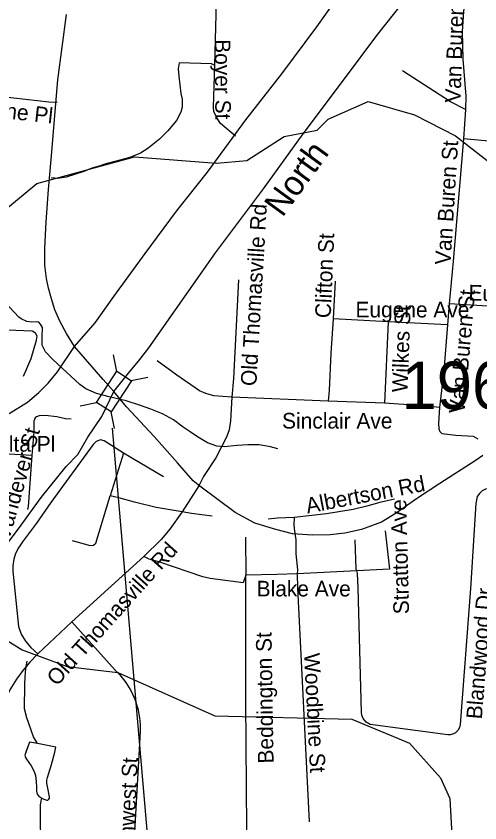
# Model space of a CAD drawing. Extents: x 1662474 to 1856135, y 779280 to 917889.
# Drawn here: x 1693341 to 1696159, y 792573 to 797474 of the extents above; entities that cross this region are included whole.
import ezdxf

# ---------------------------------------------------------------- set-up
doc = ezdxf.new("R2010")
doc.units = 0
for name, color, linetype in [('Cogo Default Point CELL', 7, 'Continuous'), ('Exist Hydrographic Misc Water Feature', 7, 'Continuous'), ('Exist Railroad Mainline', 7, 'Continuous'), ('Exist Railroad Mainline Label', 7, 'Continuous'), ('Exist Railroad Structure Bridge CELL', 7, 'Continuous'), ('Exist Railroad Structure Bridge Number Label', 7, 'Continuous'), ('Exist Road Non-System Type 51', 7, 'Continuous'), ('Exist Road Non-System Type 51 Label', 7, 'Continuous'), ('Exist Road Primary NC UnDivided 4 Lane Attributed', 7, 'Continuous'), ('Exist Road Secondary Type 51 Undivided 4 Lane Attributed', 7, 'Continuous')]:
    doc.layers.add(name, color=color, linetype=linetype)

msp = doc.modelspace()

# ---------------------------------------------------------------- linework, layer by layer
at = {"layer": 'Exist Hydrographic Misc Water Feature'}
for points in [[(1693205.8, 796243.2), (1693466.8, 796457.9), (1694059.8, 796619.8), (1694559.8, 796580.1), (1694742.9, 796596), (1694969.9, 796742.4), (1695169.9, 796781), (1695237.9, 796848.6), (1695480.8, 796955.2), (1695762.9, 796874), (1696011.8, 796747.6), (1696267.8, 796545.3), (1696458.8, 796452.8)], [(1694931.8, 794845.1), (1694887.9, 794857.5), (1694817.8, 794869.6), (1694749.9, 794870.2), (1694683.7, 794864.9), (1694605.8, 794856.7), (1694560, 794860.9), (1694504, 794880.9), (1694444.2, 794917.4), (1694398.2, 794947.9), (1694356.3, 794977.4), (1694298.6, 795022.1), (1694230.5, 795058), (1694160.8, 795086.5), (1694096.8, 795109.1), (1694011, 795137.1), (1693907.1, 795161.4), (1693829.1, 795181.8), (1693765.3, 795210.2), (1693727.5, 795236.4), (1693563.9, 795387.4), (1693520.1, 795433.4), (1693500.3, 795475.7), (1693500.6, 795525.8), (1693500.7, 795581.6), (1693488.8, 795603.2), (1693478.8, 795615.6), (1693462.8, 795616), (1693437, 795614.1), (1693406.8, 795617.9), (1693372.9, 795634.2), (1693356.9, 795644.4), (1693179.8, 795832.7)], [(1690243.7, 793625), (1690261.8, 793742.8), (1690503.7, 793813.4), (1690978.7, 793826.6), (1692288.8, 793921.5), (1692512.8, 793841.5), (1693269.8, 793691.5), (1693377.8, 793623.6), (1693651.8, 793522.9), (1693959.8, 793487.1), (1694548.8, 793222.4), (1695381.8, 793202.2), (1695730.8, 793057.2), (1695919.9, 792846.6), (1695976.9, 792720.7), (1695990.8, 792464.4), (1695921.8, 792272.1)], [(1693470.4, 793053.9), (1693447.7, 793094.6), (1693406.3, 793210.3), (1693392.7, 793264.7), (1693395.1, 793413.2), (1693397.2, 793460.8), (1693399.5, 793509.1), (1693409.4, 793554.1)], [(1693470.4, 793053.9), (1693422.5, 793062.3), (1693405, 793014.2), (1693393.3, 792984.1), (1693397.7, 792970.1), (1693403.5, 792960), (1693432.1, 792920.1), (1693450.2, 792884.4), (1693458.5, 792860.5), (1693462.9, 792824.3), (1693465.2, 792788.1), (1693465.4, 792764.3), (1693469.6, 792746.2), (1693479.6, 792734.5), (1693496.8, 792723.5)], [(1693470.4, 793053.9), (1693422.5, 793062.3), (1693393.3, 792984.1), (1693397.7, 792970.1), (1693403.5, 792960), (1693432.1, 792920.1), (1693450.2, 792884.4), (1693458.5, 792860.5), (1693462.9, 792824.3), (1693465.2, 792788.1), (1693465.4, 792764.3), (1693469.6, 792746.2), (1693479.6, 792734.5), (1693496.8, 792723.5)], [(1693496.8, 792723.5), (1693509.7, 792716.7), (1693527.9, 792711.4), (1693534.1, 792711.3), (1693539.9, 792716.8), (1693543.5, 792723.4), (1693543.7, 792731.6), (1693531.2, 792793.4), (1693528.3, 792812.3), (1693528.3, 792832.8), (1693532.5, 792849.1), (1693555.9, 792927.4), (1693577.3, 793001.7), (1693582.8, 793033.6), (1693470.4, 793053.9)], [(1693496.8, 792723.5), (1693509.7, 792716.7), (1693527.9, 792711.4), (1693534.1, 792711.3), (1693539.9, 792716.8), (1693543.5, 792723.4), (1693543.7, 792731.6), (1693531.2, 792793.4), (1693528.3, 792812.3), (1693528.3, 792832.8), (1693532.5, 792849.1), (1693555.9, 792927.4), (1693577.3, 793001.7), (1693582.8, 793033.6), (1693470.4, 793053.9)], [(1693508.1, 792317), (1693493.3, 792383.8), (1693490.2, 792580), (1693490.3, 792631.8), (1693490.5, 792680.1), (1693492.6, 792706.4), (1693496.8, 792723.5)]]:
    msp.add_lwpolyline(points, dxfattribs=at)
at = {"layer": 'Exist Railroad Mainline'}
msp.add_lwpolyline([(1693244.7, 794210.6), (1693355.7, 794359.7), (1693492.8, 794548.9), (1693645.7, 794738.2), (1693716.1, 794809.9), (1693777.4, 794915.8), (1693862.4, 795041.9), (1693936, 795193.1), (1694024.8, 795304.5), (1694093.7, 795387.6), (1694147.8, 795459.3), (1694553, 796035), (1694843.6, 796425.6), (1695085.3, 796758.1), (1695337.3, 797092.4), (1695532.7, 797355.6), (1695836.9, 797740.1)], dxfattribs=at)
at = {"layer": 'Exist Railroad Structure Bridge CELL'}
for p, q in [((1693954, 795315.9), (1693932.9, 795416.6)), ((1694040.1, 795259.6), (1694140.8, 795280.7)), ((1693729.6, 795106.4), (1693830.3, 795127.5)), ((1693939.6, 794969.2), (1693918.5, 795069.9))]:
    msp.add_line(p, q, dxfattribs=at)
msp.add_lwpolyline([(1693830.3, 795127.5), (1693953.6, 795316.2), (1694041.7, 795258.6), (1693918.5, 795069.9)], close=True, dxfattribs=at)
at = {"layer": 'Exist Railroad Structure Bridge Number Label'}
msp.add_line((1693924.1, 794970.6), (1694146.5, 792408.1), dxfattribs=at)
at = {"layer": 'Exist Road Non-System Type 51'}
for p, q in [((1696072.5, 796907.1), (1696058.9, 796727.9)), ((1695279.6, 795864.1), (1695267.2, 795635.5)), ((1695972.8, 795726), (1695962.2, 795597.7)), ((1696313.4, 795704.8), (1695972.8, 795726)), ((1695602.1, 795616), (1695267.2, 795635.5)), ((1695602.1, 795616), (1695580.4, 795122.6)), ((1695962.2, 795597.7), (1695602.1, 795616)), ((1695237.6, 795134.9), (1694652.4, 795159.6)), ((1695580.4, 795122.6), (1695237.6, 795134.9)), ((1693993, 794818.7), (1693913.1, 794559.9)), ((1694237.6, 794674.6), (1693993, 794818.7)), ((1694451.2, 794619.5), (1694351, 794463.1)), ((1694735.8, 794309.2), (1694736.6, 794077.2)), ((1694116.9, 794191.9), (1693679.4, 793793.5)), ((1695411.6, 794103.5), (1695048.4, 794086.2)), ((1693679.4, 793793.5), (1693474.1, 793599.9))]:
    msp.add_line(p, q, dxfattribs=at)
for points in [[(1696099, 797694.2), (1696085.4, 797678.8), (1696077.5, 797653.5), (1696060.4, 797501.6), (1696052.5, 797379.8), (1696056.5, 797213.4), (1696073.5, 796987.4), (1696072.5, 796907.1)], [(1694548.4, 797174.6), (1694556.5, 797486.6), (1694555.8, 797545.7)], [(1694548.4, 797174.6), (1694528.6, 797183.5), (1694332.4, 797189.8), (1694326.4, 797154.1), (1694329.2, 797109.8), (1694342.4, 797003.9), (1694351, 796969), (1694349.4, 796920.2), (1694342.4, 796889.8), (1694316.4, 796839.1), (1694264.1, 796778), (1694213.5, 796726.2), (1694141, 796668.8), (1694097.4, 796642.2), (1694032.4, 796616), (1693950.2, 796592.2), (1693886.4, 796577.4), (1693845.8, 796561.4), (1693802.1, 796549.9), (1693753.4, 796529.7), (1693646.2, 796496.1), (1693595.6, 796487.7), (1693554.9, 796490.6)], [(1694673.9, 796743.9), (1694584.1, 796821.9), (1694558.1, 796859.4), (1694543.6, 796895.2), (1694540.8, 796921.5), (1694548.4, 797174.6)], [(1696072.5, 796907.1), (1695980.6, 796953.9), (1695689.2, 797141.8)], [(1693590.6, 796948.6), (1693540.5, 796952), (1693113.2, 796998.9), (1693078.9, 797004.8), (1693048.9, 797013.9)], [(1696058.9, 796727.9), (1695997.4, 795985.4), (1695972.8, 795726)], [(1696513.4, 796694.8), (1696258.9, 796710.8), (1696058.9, 796727.9)], [(1694692.8, 795871.2), (1694661.5, 795273), (1694652.4, 795159.6)], [(1695267.2, 795635.5), (1695253.4, 795425.5), (1695243.4, 795199), (1695237.6, 795134.9)], [(1693385.6, 795285.6), (1693433.6, 795394.5), (1693464.9, 795505.2), (1693468.4, 795529.4), (1693458.9, 795548.4), (1693439.8, 795559.4), (1692741.1, 795589.2)], [(1695962.2, 795597.7), (1695941, 795319.8), (1695914.8, 795095.9)], [(1694652.4, 795159.6), (1694543.1, 795167), (1694493.2, 795181.2), (1694456.5, 795196.9), (1694317.4, 795291.7), (1694198, 795379.4)], [(1694652.4, 795159.6), (1694644.1, 795015.8), (1694636.6, 794960.7), (1694620.6, 794916.1), (1694554.9, 794791.4), (1694478.9, 794676.2), (1694451.2, 794619.5)], [(1695914.8, 795095.9), (1695843.9, 795105), (1695580.4, 795122.6)], [(1695914.8, 795095.9), (1695908.1, 795000.1), (1695909.5, 794967.5), (1695916.1, 794950.2), (1695927.9, 794938.4), (1696012.1, 794928.9), (1696118.4, 794922.6), (1696147, 794906.6)], [(1693675.1, 795024.4), (1693641.4, 795027.4), (1693588.9, 795038.9), (1693518.8, 795046.8), (1693481.1, 795044.9), (1693464.4, 795040.2), (1693456.8, 795034.4), (1693449.6, 795013.9), (1693448.4, 794949.9), (1693436.1, 794805.4)], [(1693993, 794818.7), (1693875.4, 794893.2), (1693854.9, 794898.8), (1693826.9, 794890.4), (1693810.1, 794872.2), (1693552.9, 794519.5), (1693465.1, 794394), (1693379.4, 794279.9), (1693355.5, 794243.9), (1693338.4, 794209), (1693327.4, 794174.4), (1693320.6, 794135.2), (1693320.6, 794102.2), (1693355.5, 793765.4), (1693372.9, 793718.4), (1693397.8, 793675.7), (1693429.8, 793637.6), (1693474.1, 793599.9)], [(1693436.1, 794805.4), (1693195.1, 794818.4), (1693124.2, 794819.5)], [(1693436.1, 794805.4), (1693415.1, 794493.8), (1693409.9, 794476.4)], [(1696451.5, 794580.9), (1696220, 794601.4), (1696193.8, 794599.8), (1696172.8, 794589.2), (1696156.5, 794573), (1696143.4, 794555.4), (1696133.9, 794513.7), (1696103.1, 793995.6), (1696038.4, 793170.2), (1696034.9, 793152.6), (1696025.5, 793133.9), (1696010.6, 793119.5), (1695998.8, 793112.9), (1695978.8, 793107.4), (1695964.9, 793107.9), (1695491.9, 793171.2), (1695468, 793185.4), (1695450.1, 793206.7), (1695442.1, 793227.1), (1695439.9, 793243.9), (1695420, 794000.6), (1695415.5, 794088), (1695411.6, 794103.5)], [(1693682.5, 794288.2), (1693792.2, 794257.5), (1693811.6, 794260.4), (1693825.6, 794272.5), (1693913.1, 794559.9)], [(1694351, 794463.1), (1694193, 794488.2), (1694061, 794520.2), (1693964.9, 794548.1), (1693913.1, 794559.9)], [(1695641.2, 794539.2), (1695550.4, 794518.9), (1695472.8, 794496.4), (1695388.5, 794476.9), (1695226.9, 794449.4), (1695030.5, 794428.7)], [(1694351, 794463.1), (1694275.1, 794356.5), (1694222.4, 794295.1), (1694116.9, 794191.9)], [(1694532.1, 794435.8), (1694407.4, 794451.2), (1694351, 794463.1)], [(1695030.5, 794428.7), (1694929.1, 794424.5), (1694872, 794417.9)], [(1695030.5, 794428.7), (1695029.1, 794383.8), (1695031.9, 794345.2), (1695041.5, 794293)], [(1695583.8, 794346), (1695609, 794114.2), (1695411.6, 794103.5)], [(1695041.5, 794293), (1695041.5, 794207.7), (1695050.1, 794109.2), (1695048.4, 794086.2)], [(1695411.6, 794103.5), (1695408.4, 794114.2), (1695400.4, 794292.2)], [(1694736.6, 794077.2), (1694720.2, 794030.8), (1694520, 794057.2), (1694476.8, 794068), (1694215.4, 794157.2), (1694149.9, 794175.4), (1694116.9, 794191.9)], [(1695865.4, 791383.6), (1695881.4, 791358.9), (1695886.6, 791332.4), (1695881.1, 791296.2), (1695865.4, 791269.4), (1695574.9, 790976), (1695339.6, 790729.5), (1694643.1, 791256.9), (1694622.4, 791286.2), (1694613.4, 791312.8), (1694610.9, 791345), (1694680.6, 792229.8), (1694705.9, 792351.2), (1694736.6, 792470.2), (1694742.9, 792534.2), (1694737.6, 793311.9), (1694736.6, 794077.2)], [(1695048.4, 794086.2), (1694926.1, 794080.9), (1694736.6, 794077.2)], [(1695048.4, 794086.2), (1695050.1, 794000.4), (1695122.1, 792578.4)], [(1693679.4, 793793.5), (1693942.9, 793500.9), (1693971.8, 793471.2), (1694008.5, 793425.9), (1694038.9, 793376.4), (1694063.4, 793323.2), (1694080.6, 793268.1), (1694091.6, 793210.9), (1694095.1, 793169.4), (1694094.9, 793127.9), (1694034.8, 792051), (1693989.4, 791155.2)], [(1693474.1, 793599.9), (1693424.5, 793548.7), (1693382.2, 793498.2), (1693343.4, 793445.2), (1693303.5, 793381.2), (1693183.9, 793137.6), (1693120.9, 792998.5), (1692999.9, 792703.8)]]:
    msp.add_lwpolyline(points, dxfattribs=at)
at = {"layer": 'Exist Road Primary NC UnDivided 4 Lane Attributed'}
for points in [[(1693696.4, 795466.8), (1693647.7, 795545.4), (1693608.1, 795615.7), (1693577.5, 795689.4), (1693555.7, 795756.8), (1693537.4, 795821.1), (1693525.4, 795879.9), (1693516.1, 795960.9), (1693516.1, 796064.8), (1693524.9, 796225.1), (1693539.1, 796421.4), (1693553.3, 796603.5), (1693594, 797086.5), (1693648, 797483.3)], [(1693298.8, 795059.3), (1693410.2, 795127.9), (1693479.7, 795187.5), (1693535.5, 795243.3), (1693593.6, 795312.8), (1693696.4, 795466.8)]]:
    msp.add_lwpolyline(points, dxfattribs=at)
at = {"layer": 'Exist Road Secondary Type 51 Undivided 4 Lane Attributed'}
for points in [[(1693696.4, 795466.8), (1693821.1, 795610.7), (1693935.3, 795770.7), (1694124.5, 796032.8), (1694316, 796289.4), (1694503.4, 796525.6), (1694736.5, 796843.2), (1694956.5, 797124.2), (1695168.4, 797409.3), (1695441.3, 797796.2)], [(1693936, 795193.1), (1693870.6, 795265.9), (1693696.4, 795466.8)], [(1696176.3, 794804.1), (1696135.9, 794776.3), (1695916.6, 794634.1), (1695768.5, 794536.5), (1695650.1, 794453.6), (1695561.3, 794400.3), (1695439.9, 794355.9), (1695339.2, 794332.3), (1695250.4, 794323.4), (1695142.1, 794320.8), (1695021.4, 794328.8), (1694919.8, 794355.3), (1694792.1, 794393.1), (1694671.3, 794457.5), (1694458.1, 794618.4), (1694417.8, 794650.5), (1694321.3, 794759.1), (1694180.4, 794920), (1694011.4, 795101), (1693936, 795193.1)]]:
    msp.add_lwpolyline(points, dxfattribs=at)

# ---------------------------------------------------------------- texts
at = {"layer": 'Cogo Default Point CELL'}
msp.add_text('1961', height=288, dxfattribs=at).set_placement((1695682.7, 795087.3))
at = {"layer": 'Exist Railroad Mainline Label'}
msp.add_text('North', height=150, rotation=53.986, dxfattribs=at).set_placement((1694959.8, 796246.7))
at = {"layer": 'Exist Road Non-System Type 51 Label'}
for s, rotation, p in [('Van Buren St', 88.1023, (1696041.6, 796946.8)), ('Boyer St', 270.4646, (1694547.9, 797333.4)), ('Stone Pl', 353.7188, (1693082.6, 796873.9)), ('Van Buren St', 86.3881, (1695980.4, 795960.6)), ('Old Thomasville Rd', 86.6355, (1694800.3, 795224.4)), ('Clifton St', 87.5157, (1695252.3, 795637.5)), ('Van Buren St', 85.0331, (1696064.8, 795055.5)), ('Eugene Ave', 357.9828, (1696088.2, 795747.1)), ('Wilkes St', 87.8748, (1695719.5, 795186.7)), ('Vandever St', 74.3037, (1693298.3, 794284.1)), ('Albertson Rd', 10.9056, (1695111.1, 794451.4)), ('Stratton Ave', 91.4313, (1695729.2, 793841.2)), ('Old Thomasville Rd', 48.1271, (1693589.1, 793398.8)), ('Blandwood Dr', 85.3263, (1696170.7, 793199.9)), ('Beddington St', 90.952, (1694906.1, 792934)), ('Woodbine St', 272.9362, (1695090.4, 793601.9)), ('Southwest St', 87.3363, (1694046.9, 792220.5))]:
    msp.add_text(s, height=95, rotation=rotation, dxfattribs=at).set_placement(p)
for s, p in [('Eugene Ave', (1695403.3, 795643.4)), ('Sinclair Ave', (1694957.4, 794968.3)), ('Malta Pl', (1693120.7, 794827.8)), ('Blake Ave', (1694802.8, 793948.2))]:
    msp.add_text(s, height=95, dxfattribs=at).set_placement(p)

doc.saveas('drawing.dxf')
